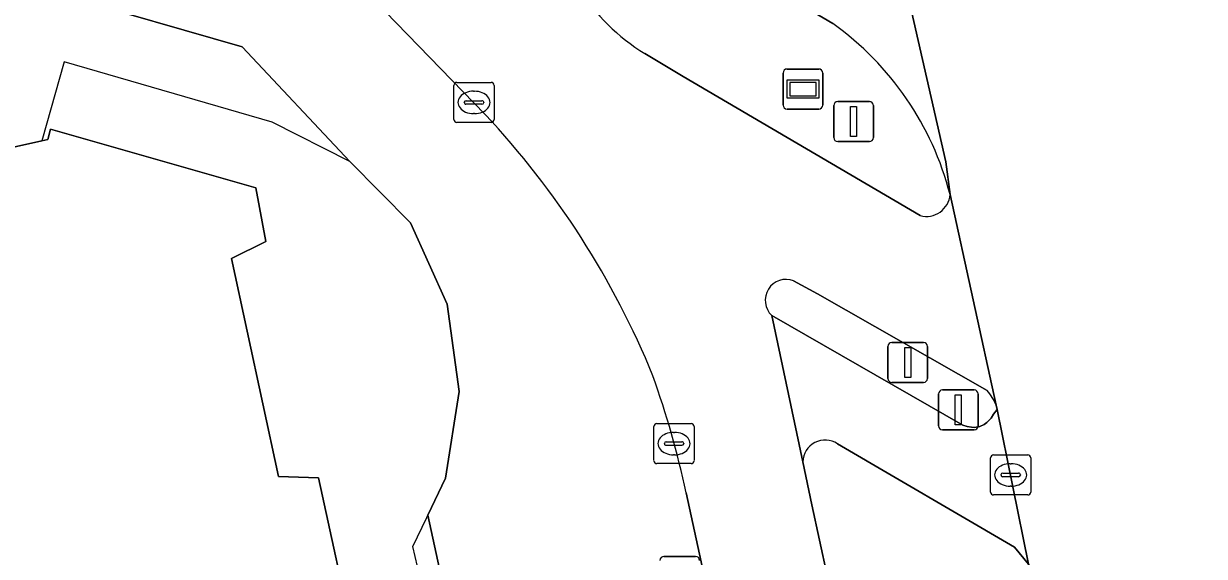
# Model space of a CAD drawing. Extents: x 162172 to 163187, y 382874 to 383685.
# Drawn here: x 163088.71 to 163118.22, y 383608.02 to 383621.33 of the extents above; entities that cross this region are included whole.
import ezdxf

# ---------------------------------------------------------------- set-up
doc = ezdxf.new("R2010")
doc.units = 0
for name, color, linetype in [('IMGEO_Afvalbak', 7, 'Continuous'), ('IMGEO_Drukknoppaal', 7, 'Continuous'), ('IMGEO_Erf', 7, 'Continuous'), ('IMGEO_Fietspad_gesloten', 7, 'Continuous'), ('IMGEO_Kolk', 7, 'Continuous'), ('IMGEO_Lichtmast', 7, 'Continuous'), ('IMGEO_Pand', 7, 'Continuous'), ('IMGEO_Pand_overbouw', 7, 'Continuous'), ('IMGEO_Rijbaan_lokaal_gesloten', 7, 'Continuous'), ('IMGEO_Rijbaan_regionaal_gesloten', 7, 'Continuous'), ('IMGEO_Verkeerseiland_groen', 7, 'Continuous'), ('IMGEO_Verkeerseiland_open', 7, 'Continuous'), ('IMGEO_Verkeersregelinstallatiepaal', 7, 'Continuous'), ('IMGEO_Voetpad_open', 7, 'Continuous'), ('IMGEO_Wegwijzer', 7, 'Continuous')]:
    doc.layers.add(name, color=color, linetype=linetype)

msp = doc.modelspace()

# ---------------------------------------------------------------- linework, layer by layer
at = {"layer": 'IMGEO_Afvalbak'}
for p, q in [((163104.714, 383608.023), (163105.504, 383608.023)), ((163105.504, 383608.023), (163104.714, 383608.023))]:
    msp.add_line(p, q, dxfattribs=at)
for centre, start, end in [((163104.714, 383607.923), 90, 180), ((163104.714, 383607.923), 90, 180), ((163105.504, 383607.923), 0, 90), ((163105.504, 383607.923), 360, 90)]:
    msp.add_arc(centre, 0.1, start, end, dxfattribs=at)
at = {"layer": 'IMGEO_Drukknoppaal'}
for p, q in [((163110.312, 383612.467), (163110.312, 383613.267)), ((163110.312, 383613.267), (163110.312, 383612.467)), ((163110.412, 383613.367), (163111.202, 383613.367)), ((163111.202, 383613.367), (163110.412, 383613.367)), ((163111.302, 383613.267), (163111.302, 383612.467)), ((163111.302, 383612.467), (163111.302, 383613.267)), ((163111.202, 383612.367), (163110.412, 383612.367)), ((163110.412, 383612.367), (163111.202, 383612.367))]:
    msp.add_line(p, q, dxfattribs=at)
msp.add_lwpolyline([(163110.732, 383613.242), (163110.882, 383613.242), (163110.882, 383612.492), (163110.732, 383612.492), (163110.732, 383613.242)], dxfattribs=at)
for centre, start, end in [((163110.412, 383613.267), 90, 180), ((163110.412, 383613.267), 90, 180), ((163111.202, 383613.267), 0, 90), ((163111.202, 383613.267), 360, 90), ((163110.412, 383612.467), 180, 270), ((163110.412, 383612.467), 180, 270), ((163111.202, 383612.467), 270, 0), ((163111.202, 383612.467), 270, 0)]:
    msp.add_arc(centre, 0.1, start, end, dxfattribs=at)
at = {"layer": 'IMGEO_Erf'}
msp.add_lwpolyline([(163104.359, 383583.027), (163100.61, 383600.771), (163098.815, 383609.053), (163099.253, 383609.974), (163099.596, 383612.146), (163099.301, 383614.325), (163098.385, 383616.355), (163096.868, 383617.887), (163094.172, 383620.756), (163089.77, 383622.029), (163088.843, 383626.428), (163086.803, 383628.6), (163086.674, 383628.504), (163086.694, 383620.048), (163086.699, 383617.852), (163089.164, 383618.405), (163089.314, 383618.439), (163089.384, 383618.697), (163094.519, 383617.229), (163094.766, 383615.894), (163093.906, 383615.462), (163095.082, 383610.017), (163096.078, 383609.989), (163101.528, 383584.998)], dxfattribs=at)
at = {"layer": 'IMGEO_Fietspad_gesloten'}
for points in [[(163093.006, 383629.266), (163092.042, 383630.218), (163090.911, 383628.782), (163092.052, 383627.661), (163095.531, 383623.925), (163100.246, 383619.065)], [(163111.121, 383616.536), (163105.192, 383620.015), (163104.24, 383620.588)], [(163113.019, 383611.798), (163111.866, 383617.063)], [(163107.956, 383614.91), (163108.553, 383614.579), (163112.792, 383612.164)], [(163108.41, 383609.312), (163108.185, 383610.383), (163107.41, 383614.042)], [(163105.269, 383609.614), (163105.478, 383608.652), (163106.894, 383602.127), (163108.085, 383596.943), (163110.33, 383600.486), (163108.41, 383609.312)]]:
    msp.add_lwpolyline(points, dxfattribs=at)
for centre, radius, start, end in [((163106.729, 383624.748), 4.848, 183.8862, 239.0999), ((163084.718, 383604.483), 21.301, 22.1949, 43.2002), ((163111.272, 383617.113), 0.596, 255.3529, 355.197), ((163107.768, 383614.422), 0.522, 68.9178, 226.7398), ((163082.78, 383604.804), 22.997, 12.0731, 19.6308), ((163111.892, 383611.353), 1.211, 21.5688, 42.0471)]:
    msp.add_arc(centre, radius, start, end, dxfattribs=at)
at = {"layer": 'IMGEO_Kolk'}
for p, q in [((163099.542, 383619.865), (163100.394, 383619.865)), ((163099.467, 383618.939), (163099.467, 383619.791)), ((163099.955, 383619.645), (163099.98, 383619.645)), ((163100.468, 383619.791), (163100.468, 383618.939)), ((163099.726, 383619.359), (163099.726, 383619.371)), ((163100.164, 383619.322), (163099.766, 383619.322)), ((163099.769, 383619.408), (163100.167, 383619.408)), ((163100.21, 383619.371), (163100.21, 383619.359)), ((163099.978, 383619.085), (163099.953, 383619.085)), ((163100.394, 383618.865), (163099.542, 383618.865)), ((163104.541, 383611.34), (163105.393, 383611.34)), ((163104.466, 383610.414), (163104.466, 383611.266)), ((163104.954, 383611.12), (163104.979, 383611.12)), ((163105.467, 383611.266), (163105.467, 383610.414)), ((163104.725, 383610.834), (163104.725, 383610.846)), ((163105.163, 383610.797), (163104.765, 383610.797)), ((163104.768, 383610.883), (163105.166, 383610.883)), ((163105.209, 383610.846), (163105.209, 383610.834)), ((163104.977, 383610.56), (163104.952, 383610.56)), ((163112.88, 383609.631), (163112.88, 383610.483)), ((163112.955, 383610.557), (163113.807, 383610.557)), ((163113.881, 383610.483), (163113.881, 383609.631)), ((163105.393, 383610.34), (163104.541, 383610.34)), ((163113.368, 383610.337), (163113.393, 383610.337)), ((163113.139, 383610.051), (163113.139, 383610.063)), ((163113.577, 383610.014), (163113.179, 383610.014)), ((163113.182, 383610.1), (163113.58, 383610.1)), ((163113.623, 383610.063), (163113.623, 383610.051)), ((163113.807, 383609.557), (163112.955, 383609.557)), ((163113.391, 383609.777), (163113.366, 383609.777))]:
    msp.add_line(p, q, dxfattribs=at)
for points in [[(163099.542, 383619.865), (163100.394, 383619.865)], [(163099.467, 383618.939), (163099.467, 383619.791)], [(163100.468, 383619.791), (163100.468, 383618.939)], [(163100.394, 383618.865), (163099.542, 383618.865)], [(163104.541, 383611.34), (163105.393, 383611.34)], [(163104.466, 383610.414), (163104.466, 383611.266)], [(163105.467, 383611.266), (163105.467, 383610.414)], [(163112.88, 383609.631), (163112.88, 383610.483)], [(163112.955, 383610.557), (163113.807, 383610.557)], [(163113.881, 383610.483), (163113.881, 383609.631)], [(163105.393, 383610.34), (163104.541, 383610.34)], [(163113.807, 383609.557), (163112.955, 383609.557)]]:
    msp.add_lwpolyline(points, dxfattribs=at)
for centre, radius, start, end in [((163099.544, 383619.789), 0.0765, 91.552, 178.448), ((163099.544, 383619.789), 0.0765, 91.552, 178.448), ((163100.392, 383619.789), 0.0765, 1.552, 88.448), ((163100.392, 383619.789), 0.0765, 1.552, 88.448), ((163099.766, 383619.368), 0.0403, 85.8775, 175.7526), ((163099.763, 383619.358), 0.0366, 178.938, 274.7102), ((163100.167, 383619.365), 0.043, 264.8664, 352.4533), ((163100.171, 383619.37), 0.0386, 1.7309, 96.639), ((163099.544, 383618.941), 0.0765, 181.552, 268.448), ((163099.544, 383618.941), 0.0765, 181.552, 268.448), ((163100.392, 383618.941), 0.0765, 271.552, 358.448), ((163100.392, 383618.941), 0.0765, 271.552, 358.448), ((163104.543, 383611.264), 0.0765, 91.552, 178.448), ((163104.543, 383611.264), 0.0765, 91.552, 178.448), ((163105.391, 383611.264), 0.0765, 1.552, 88.448), ((163105.391, 383611.264), 0.0765, 1.552, 88.448), ((163104.765, 383610.843), 0.0403, 85.8775, 175.7526), ((163104.762, 383610.833), 0.0366, 178.938, 274.7102), ((163105.166, 383610.84), 0.043, 264.8664, 352.4533), ((163105.17, 383610.845), 0.0386, 1.7309, 96.639), ((163112.957, 383610.481), 0.0765, 91.552, 178.448), ((163112.957, 383610.481), 0.0765, 91.552, 178.448), ((163113.805, 383610.481), 0.0765, 1.552, 88.448), ((163113.805, 383610.481), 0.0765, 1.552, 88.448), ((163104.543, 383610.416), 0.0765, 181.552, 268.448), ((163104.543, 383610.416), 0.0765, 181.552, 268.448), ((163105.391, 383610.416), 0.0765, 271.552, 358.448), ((163105.391, 383610.416), 0.0765, 271.552, 358.448), ((163113.179, 383610.06), 0.0403, 85.8775, 175.7526), ((163113.176, 383610.05), 0.0366, 178.938, 274.7102), ((163113.58, 383610.057), 0.043, 264.8664, 352.4533), ((163113.584, 383610.062), 0.0386, 1.7309, 96.639), ((163112.957, 383609.633), 0.0765, 181.552, 268.448), ((163112.957, 383609.633), 0.0765, 181.552, 268.448), ((163113.805, 383609.633), 0.0765, 271.552, 358.448), ((163113.805, 383609.633), 0.0765, 271.552, 358.448)]:
    msp.add_arc(centre, radius, start, end, dxfattribs=at)
for centre, major_axis, ratio, start_param, end_param in [((163099.954, 383619.365), (-0.387, 0.002), 0.722429, 4.712389, 7.853982), ((163099.979, 383619.365), (-0.39, 0.002), 0.717154, 1.570796, 4.712389), ((163104.953, 383610.84), (-0.387, 0.002), 0.722429, 4.712389, 7.853982), ((163104.978, 383610.84), (-0.39, 0.002), 0.717154, 1.570796, 4.712389), ((163113.367, 383610.057), (-0.387, 0.002), 0.722429, 4.712389, 7.853982), ((163113.392, 383610.057), (-0.39, 0.002), 0.717154, 1.570796, 4.712389)]:
    msp.add_ellipse(centre, major_axis=major_axis, ratio=ratio, start_param=start_param, end_param=end_param, dxfattribs=at)
at = {"layer": 'IMGEO_Lichtmast'}
for p, q in [((163108.959, 383618.485), (163108.959, 383619.285)), ((163108.959, 383619.285), (163108.959, 383618.485)), ((163109.059, 383619.385), (163109.849, 383619.385)), ((163109.849, 383619.385), (163109.059, 383619.385)), ((163109.949, 383619.285), (163109.949, 383618.485)), ((163109.949, 383618.485), (163109.949, 383619.285)), ((163109.849, 383618.385), (163109.059, 383618.385)), ((163109.059, 383618.385), (163109.849, 383618.385))]:
    msp.add_line(p, q, dxfattribs=at)
msp.add_lwpolyline([(163109.379, 383619.26), (163109.529, 383619.26), (163109.529, 383618.51), (163109.379, 383618.51), (163109.379, 383619.26)], dxfattribs=at)
for centre, start, end in [((163109.059, 383619.285), 90, 180), ((163109.059, 383619.285), 90, 180), ((163109.849, 383619.285), 0, 90), ((163109.849, 383619.285), 360, 90), ((163109.059, 383618.485), 180, 270), ((163109.059, 383618.485), 180, 270), ((163109.849, 383618.485), 270, 0), ((163109.849, 383618.485), 270, 0)]:
    msp.add_arc(centre, 0.1, start, end, dxfattribs=at)
at = {"layer": 'IMGEO_Pand'}
msp.add_lwpolyline([(163101.528, 383584.998), (163096.078, 383609.989), (163095.082, 383610.017), (163093.906, 383615.462), (163094.766, 383615.894), (163094.519, 383617.229), (163089.384, 383618.697), (163089.314, 383618.439), (163089.164, 383618.405), (163086.699, 383617.852), (163080.259, 383616.407), (163077.833, 383611.91), (163078.801, 383607.486), (163079.064, 383606.287), (163079.222, 383605.564), (163079.749, 383603.157), (163075.635, 383601.136), (163074.295, 383603.865), (163073.417, 383605.651), (163073.316, 383605.857), (163048.833, 383593.836), (163035.174, 383593.065), (163038.486, 383586.285)], dxfattribs=at)
at = {"layer": 'IMGEO_Pand_overbouw'}
msp.add_lwpolyline([(163098.617, 383607.52), (163098.443, 383608.27), (163098.903, 383609.238), (163099.253, 383609.974), (163099.596, 383612.146), (163099.301, 383614.325), (163098.385, 383616.355), (163096.868, 383617.887), (163094.922, 383618.874), (163089.721, 383620.378), (163089.164, 383618.405), (163089.314, 383618.439), (163089.384, 383618.697), (163094.519, 383617.229), (163094.766, 383615.894), (163093.906, 383615.462), (163095.082, 383610.017), (163096.078, 383609.989), (163101.528, 383584.998)], dxfattribs=at)
at = {"layer": 'IMGEO_Rijbaan_lokaal_gesloten'}
for points in [[(163109.536, 383627.64), (163101.051, 383630.727), (163102.73, 383624.982), (163108.937, 383621.334)], [(163111.866, 383617.063), (163111.761, 383617.881), (163109.536, 383627.64)]]:
    msp.add_lwpolyline(points, dxfattribs=at)
msp.add_arc((163104.536, 383615.176), 7.569, 14.437, 54.4468, dxfattribs=at)
at = {"layer": 'IMGEO_Rijbaan_regionaal_gesloten'}
msp.add_lwpolyline([(163109.536, 383627.64), (163111.761, 383617.881), (163111.866, 383617.063), (163113.019, 383611.798), (163113.04, 383611.696), (163113.83, 383607.829), (163118.747, 383603.254), (163118.759, 383603.243), (163122.955, 383599.339), (163122.042, 383603.602)], dxfattribs=at)
at = {"layer": 'IMGEO_Verkeerseiland_groen'}
for points in [[(163113.903, 383607.077), (163113.94, 383607.355), (163113.83, 383607.829), (163113.477, 383608.25), (163109.055, 383610.836)], [(163108.185, 383610.383), (163108.41, 383609.312), (163110.33, 383600.486), (163112.274, 383603.605), (163112.827, 383604.484)]]:
    msp.add_lwpolyline(points, dxfattribs=at)
msp.add_arc((163108.745, 383610.369), 0.56, 56.4181, 178.5929, dxfattribs=at)
at = {"layer": 'IMGEO_Verkeerseiland_open'}
for points in [[(163108.937, 383621.334), (163102.73, 383624.982)], [(163104.24, 383620.588), (163105.192, 383620.015), (163111.121, 383616.536)], [(163108.553, 383614.579), (163107.956, 383614.91)], [(163112.792, 383612.164), (163108.553, 383614.579)], [(163107.41, 383614.042), (163112.182, 383611.302), (163112.29, 383611.271), (163112.398, 383611.249), (163112.47, 383611.245), (163112.613, 383611.271), (163112.715, 383611.319), (163112.783, 383611.367), (163112.891, 383611.478), (163112.955, 383611.579), (163113.04, 383611.696), (163113.019, 383611.798)]]:
    msp.add_lwpolyline(points, dxfattribs=at)
for centre, radius, start, end in [((163106.729, 383624.748), 4.848, 183.8862, 239.0999), ((163104.536, 383615.176), 7.569, 14.437, 54.4468), ((163111.272, 383617.113), 0.596, 255.3529, 355.197), ((163107.768, 383614.422), 0.522, 68.9178, 226.7398), ((163111.892, 383611.353), 1.211, 21.5688, 42.0471)]:
    msp.add_arc(centre, radius, start, end, dxfattribs=at)
at = {"layer": 'IMGEO_Verkeersregelinstallatiepaal'}
for p, q in [((163111.577, 383611.282), (163111.577, 383612.082)), ((163111.577, 383612.082), (163111.577, 383611.282)), ((163111.677, 383612.182), (163112.467, 383612.182)), ((163112.467, 383612.182), (163111.677, 383612.182)), ((163112.567, 383612.082), (163112.567, 383611.282)), ((163112.567, 383611.282), (163112.567, 383612.082)), ((163112.467, 383611.182), (163111.677, 383611.182)), ((163111.677, 383611.182), (163112.467, 383611.182))]:
    msp.add_line(p, q, dxfattribs=at)
msp.add_lwpolyline([(163111.997, 383612.057), (163112.147, 383612.057), (163112.147, 383611.307), (163111.997, 383611.307), (163111.997, 383612.057)], dxfattribs=at)
for centre, start, end in [((163111.677, 383612.082), 90, 180), ((163111.677, 383612.082), 90, 180), ((163112.467, 383612.082), 0, 90), ((163112.467, 383612.082), 360, 90), ((163111.677, 383611.282), 180, 270), ((163111.677, 383611.282), 180, 270), ((163112.467, 383611.282), 270, 0), ((163112.467, 383611.282), 270, 0)]:
    msp.add_arc(centre, 0.1, start, end, dxfattribs=at)
at = {"layer": 'IMGEO_Voetpad_open'}
for points in [[(163072.891, 383633.475), (163078.521, 383631.829), (163085.77, 383629.71), (163085.916, 383629.819), (163086.803, 383628.6), (163088.843, 383626.428), (163089.77, 383622.029), (163094.172, 383620.756), (163096.868, 383617.887), (163098.385, 383616.355), (163099.301, 383614.325), (163099.596, 383612.146), (163099.253, 383609.974), (163098.815, 383609.053), (163100.61, 383600.771), (163106.894, 383602.127), (163105.478, 383608.652), (163105.269, 383609.614)], [(163100.246, 383619.065), (163095.531, 383623.925), (163092.052, 383627.661), (163090.911, 383628.782)], [(163107.41, 383614.042), (163108.185, 383610.383)], [(163109.055, 383610.836), (163113.477, 383608.25), (163113.83, 383607.829), (163113.04, 383611.696), (163112.955, 383611.579), (163112.891, 383611.478), (163112.783, 383611.367), (163112.715, 383611.319), (163112.613, 383611.271), (163112.47, 383611.245), (163112.398, 383611.249), (163112.29, 383611.271), (163112.182, 383611.302), (163107.41, 383614.042)]]:
    msp.add_lwpolyline(points, dxfattribs=at)
for centre, radius, start, end in [((163084.718, 383604.483), 21.301, 22.1949, 43.2002), ((163082.78, 383604.804), 22.997, 12.0731, 19.6308), ((163108.745, 383610.369), 0.56, 56.4181, 178.5929)]:
    msp.add_arc(centre, radius, start, end, dxfattribs=at)
at = {"layer": 'IMGEO_Wegwijzer'}
for p, q in [((163107.794, 383620.2), (163108.584, 383620.2)), ((163108.584, 383620.2), (163107.794, 383620.2)), ((163107.694, 383619.3), (163107.694, 383620.1)), ((163107.694, 383620.1), (163107.694, 383619.3)), ((163108.684, 383620.1), (163108.684, 383619.3)), ((163108.684, 383619.3), (163108.684, 383620.1)), ((163108.584, 383619.2), (163107.794, 383619.2)), ((163107.794, 383619.2), (163108.584, 383619.2))]:
    msp.add_line(p, q, dxfattribs=at)
for points in [[(163107.795, 383619.932), (163108.583, 383619.932), (163108.583, 383619.468), (163107.795, 383619.468), (163107.795, 383619.932)], [(163107.86, 383619.867), (163107.86, 383619.533), (163108.518, 383619.533), (163108.518, 383619.867), (163107.86, 383619.867)]]:
    msp.add_lwpolyline(points, dxfattribs=at)
for centre, start, end in [((163107.794, 383620.1), 90, 180), ((163107.794, 383620.1), 90, 180), ((163108.584, 383620.1), 0, 90), ((163108.584, 383620.1), 360, 90), ((163107.794, 383619.3), 180, 270), ((163107.794, 383619.3), 180, 270), ((163108.584, 383619.3), 270, 0), ((163108.584, 383619.3), 270, 0)]:
    msp.add_arc(centre, 0.1, start, end, dxfattribs=at)

doc.saveas('drawing.dxf')
